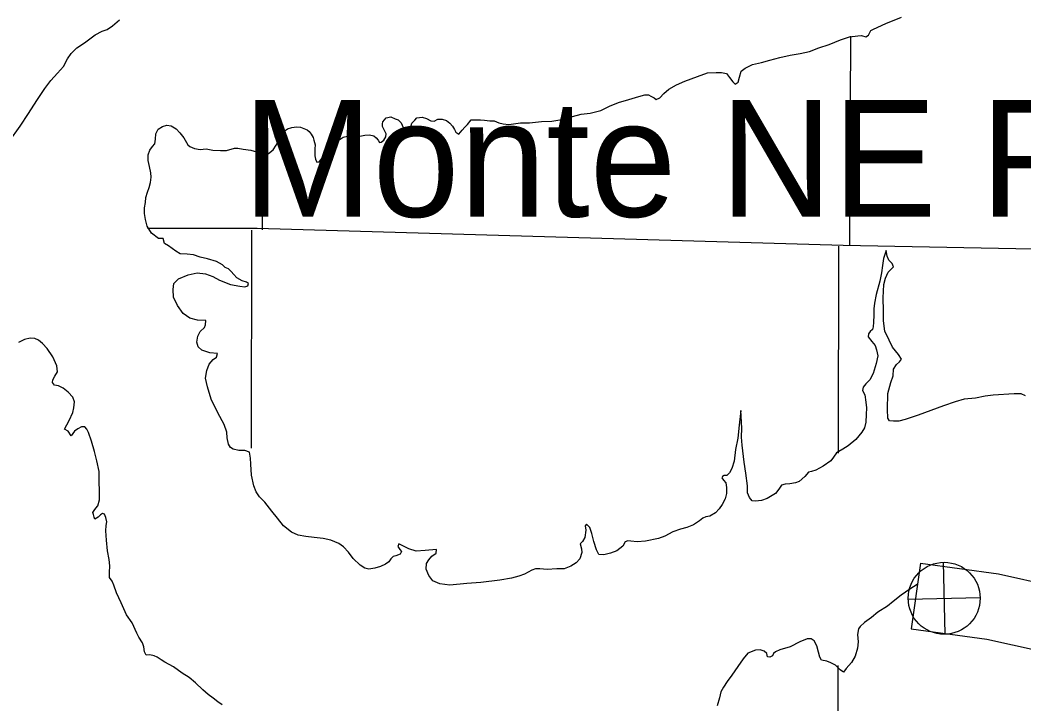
# Model space of a CAD drawing. Extents: x 77230 to 630905, y 790554 to 1662844.
# Drawn here: x 273631 to 282711, y 1549835 to 1556024 of the extents above; entities that cross this region are included whole.
import ezdxf

# ---------------------------------------------------------------- set-up
doc = ezdxf.new("R2010")
doc.units = 0
for name, color, linetype in [('Level 15', 7, 'Continuous'), ('Level 16', 7, 'Continuous'), ('Level 17', 7, 'Continuous'), ('Level 22', 7, 'Continuous'), ('Level 26', 7, 'Continuous'), ('Level 34', 7, 'Continuous')]:
    doc.layers.add(name, color=color, linetype=linetype)

msp = doc.modelspace()

# ---------------------------------------------------------------- linework, layer by layer
at = {"layer": 'Level 15'}
msp.add_lwpolyline([(294816.3, 1553846.3), (291663, 1553829), (286381.2, 1553879.9), (281075.2, 1553984.8), (275774.8, 1554137.7), (274782.9, 1554137.5)], dxfattribs=at)
at = {"layer": 'Level 16'}
for points in [[(281135.1, 1553979.2), (281145.6, 1555877.5)], [(275825.8, 1554819), (275820.9, 1554124)], [(275725, 1554123.3), (275722, 1552148.1)], [(281032.5, 1552105.5), (281035.3, 1553976.5)], [(281021.9, 1548296.8), (281027.3, 1548584.8), (281029.7, 1550182.9)]]:
    msp.add_lwpolyline(points, dxfattribs=at)
at = {"layer": 'Level 17'}
for points in [[(273532.9, 1554925.3), (273632, 1555064.1), (273707.2, 1555178.6), (273782.4, 1555295.2), (273853.7, 1555403.8), (273909.2, 1555476.2), (273968.7, 1555542.6), (274022.3, 1555603), (274059.8, 1555671.3), (274093.5, 1555721.6), (274145.1, 1555771.9), (274214.8, 1555816.4), (274310.2, 1555889.1), (274374, 1555921.6), (274419.8, 1555937.9), (274467.6, 1555972.2), (274529.2, 1556024.7)], [(278962.3, 1555243.6), (279044, 1555278.2), (279137.7, 1555304.8), (279227.5, 1555331.4), (279283.3, 1555345.8), (279315.3, 1555346), (279337.3, 1555334.1), (279365.4, 1555318.3), (279385.4, 1555304.4), (279417.3, 1555320.7), (279453, 1555358.9), (279498.7, 1555397.3), (279568.4, 1555437.7), (279644.1, 1555470.3), (279757.7, 1555513), (279847.4, 1555545.7), (279927.3, 1555550.2), (279975.2, 1555550.5), (280019.2, 1555538.8), (280047.4, 1555503), (280077.6, 1555463.1), (280097.7, 1555443.3), (280125.6, 1555461.5), (280139.3, 1555505.6), (280153, 1555559.7), (280190.7, 1555588), (280254.5, 1555622.4), (280336.2, 1555641), (280412, 1555661.5), (280501.8, 1555686.1), (280597.5, 1555704.8), (280687.3, 1555721.4), (280771.1, 1555737.9), (280856.8, 1555772.5), (280950.5, 1555803.2), (281052.1, 1555843.9), (281133.9, 1555870.4), (281207.7, 1555880.9), (281241.7, 1555883.2), (281279.7, 1555871.4), (281303.6, 1555887.6), (281325.3, 1555927.7), (281349.2, 1555941.9), (281460.8, 1555992.7), (281604.2, 1556049.7)], [(275822.7, 1554818.4), (275858.8, 1554806.7), (275878.7, 1554816.8), (275920.4, 1554849.1), (275948.1, 1554891.3), (275967.9, 1554931.5), (275991.6, 1554973.7), (276015.3, 1555015.9), (276051.1, 1555040.1), (276089, 1555052.4), (276130.9, 1555056.7), (276166.9, 1555054.9), (276196.9, 1555043.1), (276227, 1555031.3), (276247, 1555015.4), (276263.2, 1554991.5), (276281.3, 1554961.6), (276289.4, 1554937.6), (276299.7, 1554895.7), (276297.9, 1554857.6), (276298.1, 1554819.6), (276298.3, 1554793.6), (276304.5, 1554763.6), (276316.6, 1554737.7), (276336.6, 1554739.8), (276354.4, 1554761.9), (276376.2, 1554794.1), (276390, 1554824.2), (276403.8, 1554854.3), (276417.7, 1554870.4), (276435.5, 1554890.6), (276461.4, 1554912.7), (276509.2, 1554935.1), (276553, 1554963.4), (276592.8, 1554973.7), (276626.8, 1554975.9), (276660.7, 1554978.1), (276682.7, 1554972.3), (276718.7, 1554976.5), (276748.6, 1554982.7), (276792.5, 1554985), (276830.5, 1554975.2), (276852.6, 1554957.4), (276868.7, 1554937.5), (276880.8, 1554915.5), (276896.8, 1554917.6), (276920.7, 1554937.8), (276940.5, 1554966), (276942.3, 1554994), (276924.1, 1555029.9), (276907.9, 1555059.8), (276907.8, 1555085.8), (276911.7, 1555103.9), (276927.6, 1555122), (276943.4, 1555140.1), (276985.3, 1555146.4), (277023.4, 1555128.6), (277051.4, 1555120.8), (277079.5, 1555095), (277095.8, 1555051.1), (277115.8, 1555033.2), (277136, 1555011.3), (277148, 1554999.4), (277163.7, 1555045.5), (277173.4, 1555091.6), (277201.2, 1555117.8), (277221.1, 1555137.9), (277267, 1555144.3), (277307, 1555132.5), (277345.1, 1555112.8), (277375.1, 1555109), (277408.9, 1555127.2), (277448.9, 1555127.5), (277488.9, 1555113.7), (277519, 1555091.9), (277543.1, 1555064), (277561.3, 1555032.1), (277571.4, 1555008.2), (277599.5, 1554990.4), (277631.2, 1555026.6), (277655.1, 1555054.8), (277678.9, 1555078.9), (277710.6, 1555119.2), (277754.5, 1555119.5), (277794.5, 1555119.7), (277830.5, 1555118), (277880.4, 1555110.3), (277920.4, 1555110.6), (277962.4, 1555094.8), (278000.5, 1555083.1), (278052.4, 1555077.4), (278158.2, 1555092.1), (278240.1, 1555094.7), (278347.9, 1555105.4), (278439.8, 1555108), (278531.6, 1555122.6), (278627.3, 1555151.3), (278707, 1555171.8), (278788.9, 1555182.4), (278882.6, 1555205), (278962.3, 1555243.6)], [(274849.4, 1554902), (274857.2, 1554946.1), (274858.9, 1554994.2), (274880.6, 1555036.3), (274918.4, 1555060.6), (274958.3, 1555070.9), (274996.3, 1555065.1), (275042.4, 1555039.4), (275076.6, 1555001.6), (275110.8, 1554957.8), (275147.1, 1554894), (275165.2, 1554878.1), (275207.2, 1554860.4), (275261.2, 1554852.7), (275313.1, 1554857.1), (275373.1, 1554847.5), (275443.1, 1554841.9), (275499, 1554842.3), (275570.8, 1554862.8), (275600.7, 1554863), (275648.7, 1554855.3), (275718.7, 1554845.8), (275768.7, 1554830.1), (275822.7, 1554818.4)], [(276601.2, 1551209.2), (276557, 1551256.9), (276512.9, 1551286.6), (276442.8, 1551316.2), (276372.8, 1551331.7), (276290.8, 1551341.2), (276214.9, 1551350.7), (276144.9, 1551362.2), (276086.8, 1551389.9), (276014.5, 1551445.4), (275958.2, 1551517.1), (275907.9, 1551578.8), (275843.5, 1551660.4), (275795.2, 1551710.2), (275765, 1551754), (275746.7, 1551807.9), (275724.2, 1551903.8), (275717.6, 1552003.8), (275715.3, 1552059.9), (275705, 1552113.8), (275664.9, 1552129.6), (275611, 1552127.2), (275557, 1552138.9), (275534.9, 1552154.7), (275516.8, 1552186.6), (275504.4, 1552242.6), (275500.1, 1552294.6), (275475.7, 1552364.5), (275421.2, 1552470.2), (275360.5, 1552591.9), (275325.9, 1552705.7), (275307.5, 1552783.6), (275319, 1552851.8), (275340.7, 1552910), (275378.4, 1552952.2), (275406.2, 1552972.4), (275418, 1553004.5), (275346.1, 1553012.1), (275274, 1553035.6), (275241.9, 1553067.4), (275229.6, 1553107.3), (275239.3, 1553163.4), (275259, 1553205.6), (275298.8, 1553239.9), (275308.6, 1553264), (275310.4, 1553306), (275236.4, 1553307.5), (275166.4, 1553327.1), (275106.2, 1553368.7), (275053.9, 1553440.4), (275019.5, 1553516.2), (275015.1, 1553584.2), (275022.7, 1553638.3), (275064.4, 1553682.6), (275150.1, 1553717.2), (275231.9, 1553735.8), (275307.9, 1553726.3), (275375.9, 1553702.7), (275436, 1553669.1), (275534.1, 1553631.7), (275618.1, 1553614.3), (275664.1, 1553610.6), (275690, 1553618.7), (275697.9, 1553638.8), (275679.8, 1553652.7), (275639.8, 1553662.4), (275591.7, 1553690.1), (275563.6, 1553720), (275539.4, 1553747.8), (275517.3, 1553773.7), (275487.3, 1553785.5), (275463.2, 1553809.4), (275407.1, 1553839), (275327, 1553862.5), (275261, 1553878.1), (275199, 1553897.7), (275141, 1553905.3), (275079.1, 1553908.9), (275041, 1553930.7), (274974.8, 1553980.2), (274936.7, 1554002), (274926.4, 1554046), (274882.5, 1554045.7), (274820.3, 1554095.3), (274782, 1554157.1), (274765.6, 1554219), (274757.3, 1554273), (274757, 1554325), (274764.7, 1554371.1), (274768.4, 1554419.2), (274782.1, 1554467.3), (274797.8, 1554509.4), (274811.6, 1554553.5), (274817.3, 1554601.6), (274813, 1554641.6), (274800.7, 1554699.6), (274788.4, 1554753.5), (274788.1, 1554803.6), (274805.8, 1554845.7), (274829.6, 1554877.9), (274849.4, 1554902)], [(282725.2, 1552622.8), (282687.2, 1552640.6), (282621.2, 1552640.1), (282431.5, 1552628.9), (282361.7, 1552620.4), (282273.9, 1552601.8), (282170.1, 1552593.1), (282088.3, 1552568.5), (281984.7, 1552531.8), (281869.1, 1552491), (281753.5, 1552448.2), (281635.8, 1552409.4), (281578, 1552395), (281530.1, 1552392.7), (281496.1, 1552396.5), (281480, 1552420.4), (281477.5, 1552498.4), (281480.6, 1552642.6), (281508, 1552742.8), (281527.6, 1552805), (281531.3, 1552863), (281559, 1552907.3), (281586.8, 1552929.5), (281602.6, 1552955.6), (281576.4, 1552997.4), (281522.1, 1553063.1), (281491.8, 1553127), (281453.3, 1553206.8), (281440.8, 1553300.7), (281440.2, 1553390.8), (281437.5, 1553508.9), (281444.8, 1553631), (281458.5, 1553687.1), (281484.1, 1553743.3), (281531.7, 1553791.7), (281519.6, 1553821.6), (281487.5, 1553851.4), (281473.3, 1553887.3), (281465, 1553939.3), (281441.4, 1553867.1), (281431.8, 1553803), (281422.2, 1553736.9), (281406.7, 1553660.8), (281375.4, 1553538.5), (281359.9, 1553460.3), (281352.2, 1553410.2), (281352.6, 1553352.2), (281351, 1553288.1), (281347.2, 1553248.1), (281341.4, 1553224), (281321.5, 1553205.9), (281305.6, 1553183.8), (281301.8, 1553157.7), (281336, 1553115.9), (281364.2, 1553078.1), (281376.4, 1553040.1), (281388.7, 1552986.2), (281375.2, 1552914), (281347.7, 1552823.8), (281316.1, 1552767.5), (281282.4, 1552731.3), (281256.6, 1552701.1), (281250.8, 1552671), (281271, 1552631.2), (281281.4, 1552565.2), (281287.6, 1552515.2), (281284, 1552453.1), (281282.4, 1552383.1), (281268.7, 1552332.9), (281245, 1552294.8), (281189.5, 1552226.3), (281121.9, 1552171.9), (281072.1, 1552141.5), (281014.4, 1552107.1), (280988.7, 1552068.9), (280962.9, 1552034.7), (280895.3, 1551986.2), (280827.6, 1551949.7), (280789.7, 1551937.5), (280761.8, 1551931.3), (280728, 1551893), (280678.4, 1551846.7), (280644.5, 1551834.5), (280594.6, 1551826.1), (280552.7, 1551823.8), (280516.8, 1551813.6), (280495, 1551777.4), (280463.3, 1551739.2), (280389.6, 1551694.7), (280337.8, 1551676.3), (280283.9, 1551669.9), (280253.9, 1551671.7), (280227.8, 1551701.6), (280211.5, 1551745.5), (280209.2, 1551807.5), (280194.5, 1551923.5)], [(275458.9, 1549826.7), (275418.7, 1549854.4), (275376.6, 1549886.1), (275332.5, 1549919.9), (275284.3, 1549961.6), (275218, 1550025.2), (275159.8, 1550072.8), (275097.6, 1550114.4), (275019.4, 1550170), (274941.2, 1550211.5), (274907.1, 1550233.3), (274871, 1550259), (274845, 1550268.9), (274805, 1550278.6), (274771, 1550276.4), (274756.9, 1550306.3), (274750.6, 1550350.3), (274738.4, 1550388.2), (274704.2, 1550438.1), (274686, 1550476), (274643.4, 1550569.7), (274595.1, 1550641.5), (274546.5, 1550749.2), (274502, 1550841), (274477.6, 1550910.9), (274463.4, 1550944.8), (274441.3, 1550978.7), (274439, 1551024.7), (274442.6, 1551084.8), (274438.3, 1551140.8), (274421.9, 1551218.7), (274411.3, 1551316.7), (274406.8, 1551400.7), (274408.5, 1551448.8), (274414.3, 1551482.8), (274406.1, 1551522.8), (274395.9, 1551550.8), (274375.9, 1551558.6), (274358, 1551544.5), (274338.2, 1551524.4), (274306.3, 1551506.1), (274300.2, 1551526.1), (274294.1, 1551548.1), (274288, 1551568.1), (274299.8, 1551586.1), (274317.7, 1551606.3), (274335.5, 1551628.4), (274349.2, 1551682.5), (274348.7, 1551758.6), (274346.2, 1551850.6), (274345.7, 1551938.7), (274325.1, 1552034.6), (274302.7, 1552120.5), (274276.1, 1552212.4), (274249.7, 1552290.3), (274235.5, 1552320.2), (274215.4, 1552342.1), (274185.5, 1552341.9), (274153.6, 1552325.7), (274123.8, 1552303.5), (274092.1, 1552261.2), (274065.9, 1552303.1), (274033.8, 1552320.9), (274075.3, 1552399.2), (274106.8, 1552473.5), (274118.5, 1552515.6), (274122.2, 1552567.6), (274108, 1552611.6), (274065.8, 1552657.3), (274019.6, 1552693), (273979.5, 1552714.8), (273941.5, 1552720.5), (273923.4, 1552742.4), (273927.3, 1552768.5), (273945.1, 1552800.6), (273970.8, 1552840.8), (273962.5, 1552894.8), (273926, 1552976.6), (273875.7, 1553050.3), (273833.4, 1553096.1), (273797.3, 1553127.8), (273763.3, 1553141.6), (273723.3, 1553143.4), (273671.4, 1553133), (273615.7, 1553104.6)], [(280194.5, 1551923.5), (280181.9, 1552021.5), (280161.1, 1552175.5), (280156.6, 1552247.5), (280160.1, 1552331.6), (280151.2, 1552491.6), (280134, 1552357.4), (280122.7, 1552239.3), (280103.4, 1552137.1), (280090, 1552030.9), (280070.4, 1551964.7), (280048.7, 1551924.6), (280022.9, 1551902.4), (279998.9, 1551902.2), (279983, 1551894.1), (279979, 1551880.1), (279993.1, 1551860.1), (280013.3, 1551836.3), (280021.5, 1551794.3), (280021.8, 1551738.3), (280008.1, 1551692.1), (279982.5, 1551639.9), (279954.7, 1551601.7), (279921, 1551565.5), (279871.2, 1551533.1), (279833.3, 1551526.9), (279805.4, 1551516.7), (279775.6, 1551492.5), (279721.9, 1551454.1), (279662.1, 1551431.7), (279604.3, 1551415.3), (279536.5, 1551390.8), (279462.8, 1551352.3), (279405, 1551331.9), (279287.3, 1551309.1), (279211.4, 1551302.6), (279155.5, 1551308.2), (279129.5, 1551312), (279105.6, 1551301.9), (279083.8, 1551261.7), (279030.1, 1551219.3), (278970.3, 1551198.9), (278910.5, 1551182.5), (278866.5, 1551188.2), (278844.3, 1551230.1), (278819.9, 1551304), (278801.5, 1551375.9), (278783.2, 1551431.8), (278753, 1551461.6), (278743.1, 1551447.6), (278747.4, 1551407.6), (278737.8, 1551341.5), (278718, 1551303.3), (278698.2, 1551283.2), (278708.4, 1551239.2), (278712.6, 1551205.2), (278693, 1551147), (278661.2, 1551110.8), (278611.5, 1551080.4), (278553.7, 1551058), (278485.8, 1551057.6), (278399.9, 1551051), (278332, 1551056.6), (278294, 1551056.3), (278260.1, 1551046.1), (278192.4, 1551007.6), (278142.6, 1550991.3), (278076.8, 1550972.8), (277969, 1550954.1), (277797.4, 1550932.9), (277671.6, 1550924.1), (277517.9, 1550909.1), (277427.9, 1550920.5), (277365.8, 1550950.1), (277327.6, 1550995.9), (277305.3, 1551055.7), (277307, 1551105.8), (277328.7, 1551140), (277356.5, 1551172.2), (277394.3, 1551198.4), (277398.1, 1551232.5), (277294.3, 1551223.8), (277214.4, 1551217.3), (277146.4, 1551236.8), (277056.2, 1551284.2), (277046.4, 1551258.2), (277066.5, 1551232.3), (277080.6, 1551214.4), (277068.7, 1551190.3), (277030.9, 1551176), (277006.9, 1551169.8), (276985.1, 1551147.7), (276965.3, 1551119.5), (276935.5, 1551099.3), (276889.6, 1551077), (276839.8, 1551062.7), (276785.9, 1551054.3), (276749.9, 1551064.1), (276705.8, 1551089.8), (276643.5, 1551151.4), (276601.2, 1551209.2)], [(281746.1, 1550915), (281678.9, 1550872.7), (281601.3, 1550820.1), (281527.8, 1550761.6), (281478.1, 1550719.2), (281388.5, 1550666.6), (281330.9, 1550618.2), (281269.2, 1550571.7), (281229.5, 1550535.5), (281213.6, 1550513.3), (281205.9, 1550463.3), (281210.3, 1550397.2), (281206.7, 1550339.2), (281185.1, 1550267), (281151.5, 1550208.7), (281103.9, 1550154.4), (281080.1, 1550122.2), (281050, 1550142), (281007.8, 1550185.8), (280965.8, 1550205.5), (280927.7, 1550221.2), (280879.7, 1550230.9), (280865.6, 1550258.9), (280853.3, 1550302.8), (280837, 1550360.7), (280814.8, 1550406.6), (280786.7, 1550424.4), (280750.7, 1550424.2), (280685, 1550395.7), (280597.4, 1550351.1), (280503.6, 1550324.5), (280463.8, 1550306.2), (280445.9, 1550290.1), (280436, 1550270), (280414.1, 1550257.9), (280392.1, 1550261.7), (280386, 1550289.7), (280359.9, 1550311.5), (280325.9, 1550323.3), (280281.9, 1550321), (280214.2, 1550294.6), (280170.5, 1550244.2), (280123, 1550173.9), (280069.5, 1550095.5), (280027.9, 1550037.1), (279992.3, 1549984.9), (279968.6, 1549942.7), (279956.9, 1549890.6), (279937.3, 1549818.4)]]:
    msp.add_lwpolyline(points, dxfattribs=at)
at = {"layer": 'Level 22'}
for points in [[(281774.1, 1551108.2), (281692.3, 1550513.8)], [(281774.1, 1551108.2), (282479.7, 1551011.1), (282967, 1550903.7), (283379.7, 1550814.2), (283560.6, 1550773.5), (283647.2, 1550744), (283738.8, 1550693.1), (283824.3, 1550608.5), (283878.8, 1550526.1), (283986.3, 1550349.7), (284056.5, 1550241.8), (284063.5, 1550231), (284546.1, 1550195.1), (284663.9, 1550176.2), (284805.9, 1550058), (284912.9, 1549874.6), (284935.9, 1549815.5)], [(281692.3, 1550513.8), (282374.1, 1550420), (282838.9, 1550317.5), (283250.2, 1550228.4), (283374.7, 1550200.3), (283478.5, 1550030), (283553.5, 1549914.7), (283617, 1549817), (283682.6, 1549737.2), (283792.1, 1549665.1), (283915.8, 1549639), (283997.8, 1549634.2), (284366.7, 1549606.8), (284367.6, 1549464.6), (284412.7, 1549307.1), (284471, 1549123.3), (284537.5, 1548913.8), (284578.4, 1548777.4), (284615.8, 1548661.2), (284631.1, 1548613.2), (284630.6, 1548591.1), (284627.5, 1548423), (284623.6, 1548069.6)]]:
    msp.add_lwpolyline(points, dxfattribs=at)
at = {"layer": 'Level 34'}
for p, q in [((281997.1, 1550465.4), (281982.1, 1551116.4)), ((281664.1, 1550783.4), (282315.1, 1550798.4))]:
    msp.add_line(p, q, dxfattribs=at)
msp.add_circle((281989.6, 1550790.9), 325.6, dxfattribs=at)

# ---------------------------------------------------------------- texts
at = {"layer": 'Level 26'}
msp.add_text('Monte NE Rd.', height=1055.998, dxfattribs=at).set_placement((275643.9, 1554243))

doc.saveas('drawing.dxf')
